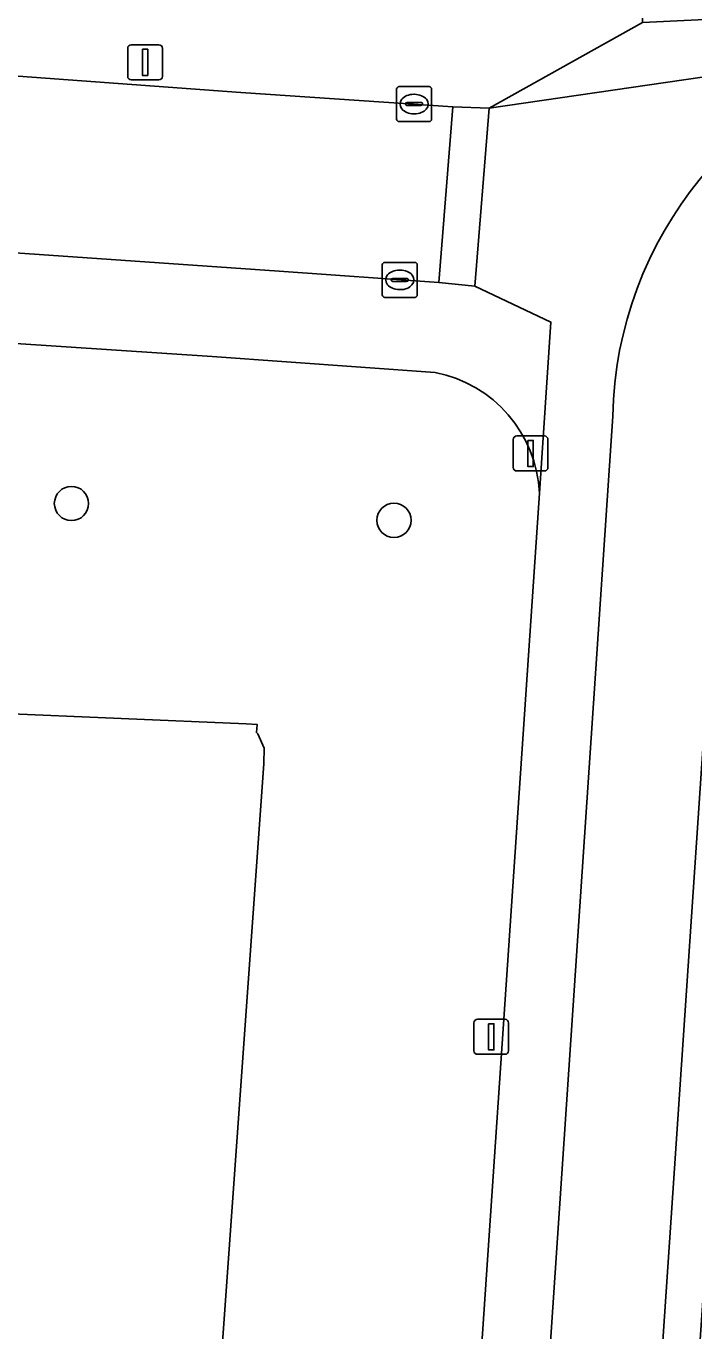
# Model space of a CAD drawing. Extents: x 161848 to 162726, y 385382 to 386521.
# Drawn here: x 162037.25 to 162056.32, y 386324.71 to 386361.99 of the extents above; entities that cross this region are included whole.
import ezdxf

# ---------------------------------------------------------------- set-up
doc = ezdxf.new("R2010")
doc.units = 0
for name, color, linetype in [('IMGEO_Boom', 7, 'Continuous'), ('IMGEO_Fietspad_gesloten', 7, 'Continuous'), ('IMGEO_Groenvoorziening', 7, 'Continuous'), ('IMGEO_Kolk', 7, 'Continuous'), ('IMGEO_Lichtmast', 7, 'Continuous'), ('IMGEO_Rijbaan_lokaal_open', 7, 'Continuous'), ('IMGEO_Voetpad_open', 7, 'Continuous')]:
    doc.layers.add(name, color=color, linetype=linetype)

msp = doc.modelspace()

# ---------------------------------------------------------------- linework, layer by layer
at = {"layer": 'IMGEO_Boom'}
for centre in [(162038.543, 386348.349), (162047.755, 386347.869)]:
    msp.add_circle(centre, 0.489, dxfattribs=at)
at = {"layer": 'IMGEO_Fietspad_gesloten'}
msp.add_lwpolyline([(162054.002, 386350.846), (162045.852, 386229.774), (162049.041, 386229.563), (162049.789, 386240.833), (162050.732, 386254.748), (162051.885, 386271.703), (162053.125, 386290.31), (162053.462, 386295.238), (162056.953, 386346.978)], dxfattribs=at)
msp.add_arc((162065.076, 386350.614), 11.076, 102.7141, 178.8022, dxfattribs=at)
at = {"layer": 'IMGEO_Groenvoorziening'}
msp.add_lwpolyline([(162048.934, 386352.092), (162042.563, 386352.545), (162025.447, 386353.681), (162025.168, 386349.552), (162026.489, 386349.451), (162026.069, 386343.434), (162027.933, 386343.276), (162028.043, 386343.267), (162028.077, 386342.963), (162036.385, 386342.364), (162043.532, 386342.052), (162043.844, 386342.038), (162043.825, 386341.803), (162043.866, 386341.769), (162044.047, 386341.363), (162044.035, 386340.918), (162039.819, 386281.855), (162047.349, 386281.382), (162051.907, 386348.645)], dxfattribs=at)
msp.add_lwpolyline([(162044.035, 386340.918), (162044.047, 386341.363), (162043.866, 386341.769), (162043.825, 386341.803), (162043.844, 386342.038), (162043.532, 386342.052), (162036.385, 386342.364), (162028.077, 386342.963), (162028.043, 386343.267), (162027.933, 386343.276), (162027.848, 386342.313), (162027.339, 386336.244), (162026.764, 386336.262), (162024.29, 386336.37), (162020.448, 386276.118), (162038.8, 386274.979), (162046.877, 386274.409), (162047.349, 386281.382), (162039.819, 386281.855)], close=True, dxfattribs=at)
msp.add_arc((162048.233, 386348.482), 3.678, 2.5473, 79.0075, dxfattribs=at)
at = {"layer": 'IMGEO_Kolk'}
for p, q in [((162047.83, 386359.333), (162047.83, 386360.185)), ((162047.905, 386360.259), (162048.757, 386360.259)), ((162048.318, 386360.039), (162048.343, 386360.039)), ((162048.831, 386360.185), (162048.831, 386359.333)), ((162048.089, 386359.753), (162048.089, 386359.765)), ((162048.527, 386359.716), (162048.129, 386359.716)), ((162048.132, 386359.802), (162048.53, 386359.802)), ((162048.573, 386359.765), (162048.573, 386359.753)), ((162048.757, 386359.259), (162047.905, 386359.259)), ((162048.341, 386359.479), (162048.316, 386359.479)), ((162047.42, 386354.312), (162047.42, 386355.164)), ((162047.495, 386355.238), (162048.347, 386355.238)), ((162048.421, 386355.164), (162048.421, 386354.312)), ((162047.679, 386354.732), (162047.679, 386354.744)), ((162048.117, 386354.695), (162047.719, 386354.695)), ((162047.722, 386354.781), (162048.12, 386354.781)), ((162047.908, 386355.018), (162047.933, 386355.018)), ((162048.163, 386354.744), (162048.163, 386354.732)), ((162047.931, 386354.458), (162047.906, 386354.458)), ((162048.347, 386354.238), (162047.495, 386354.238))]:
    msp.add_line(p, q, dxfattribs=at)
for points in [[(162047.83, 386359.333), (162047.83, 386360.185)], [(162047.905, 386360.259), (162048.757, 386360.259)], [(162048.831, 386360.185), (162048.831, 386359.333)], [(162048.757, 386359.259), (162047.905, 386359.259)], [(162047.42, 386354.312), (162047.42, 386355.164)], [(162047.495, 386355.238), (162048.347, 386355.238)], [(162048.421, 386355.164), (162048.421, 386354.312)], [(162048.347, 386354.238), (162047.495, 386354.238)]]:
    msp.add_lwpolyline(points, dxfattribs=at)
for centre, radius, start, end in [((162047.907, 386360.183), 0.0765, 91.552, 178.448), ((162047.907, 386360.183), 0.0765, 91.552, 178.448), ((162048.755, 386360.183), 0.0765, 1.552, 88.448), ((162048.755, 386360.183), 0.0765, 1.552, 88.448), ((162048.129, 386359.762), 0.0403, 85.8775, 175.7526), ((162048.126, 386359.752), 0.0366, 178.938, 274.7102), ((162048.53, 386359.759), 0.043, 264.8664, 352.4533), ((162048.534, 386359.764), 0.0386, 1.7309, 96.639), ((162047.907, 386359.335), 0.0765, 181.552, 268.448), ((162047.907, 386359.335), 0.0765, 181.552, 268.448), ((162048.755, 386359.335), 0.0765, 271.552, 358.448), ((162048.755, 386359.335), 0.0765, 271.552, 358.448), ((162047.497, 386355.162), 0.0765, 91.552, 178.448), ((162047.497, 386355.162), 0.0765, 91.552, 178.448), ((162048.345, 386355.162), 0.0765, 1.552, 88.448), ((162048.345, 386355.162), 0.0765, 1.552, 88.448), ((162047.719, 386354.741), 0.0403, 85.8775, 175.7526), ((162047.716, 386354.731), 0.0366, 178.938, 274.7102), ((162048.12, 386354.738), 0.043, 264.8664, 352.4533), ((162048.124, 386354.743), 0.0386, 1.7309, 96.639), ((162047.497, 386354.314), 0.0765, 181.552, 268.448), ((162047.497, 386354.314), 0.0765, 181.552, 268.448), ((162048.345, 386354.314), 0.0765, 271.552, 358.448), ((162048.345, 386354.314), 0.0765, 271.552, 358.448)]:
    msp.add_arc(centre, radius, start, end, dxfattribs=at)
for centre, major_axis, ratio, start_param, end_param in [((162048.317, 386359.759), (-0.387, 0.002), 0.722429, 4.712389, 7.853982), ((162048.342, 386359.759), (-0.39, 0.002), 0.717154, 1.570796, 4.712389), ((162047.907, 386354.738), (-0.387, 0.002), 0.722429, 4.712389, 7.853982), ((162047.932, 386354.738), (-0.39, 0.002), 0.717154, 1.570796, 4.712389)]:
    msp.add_ellipse(centre, major_axis=major_axis, ratio=ratio, start_param=start_param, end_param=end_param, dxfattribs=at)
at = {"layer": 'IMGEO_Lichtmast'}
for p, q in [((162040.25, 386361.452), (162041.04, 386361.452)), ((162041.04, 386361.452), (162040.25, 386361.452)), ((162040.15, 386360.552), (162040.15, 386361.352)), ((162040.15, 386361.352), (162040.15, 386360.552)), ((162041.14, 386361.352), (162041.14, 386360.552)), ((162041.14, 386360.552), (162041.14, 386361.352)), ((162041.04, 386360.452), (162040.25, 386360.452)), ((162040.25, 386360.452), (162041.04, 386360.452)), ((162051.263, 386350.278), (162052.053, 386350.278)), ((162052.053, 386350.278), (162051.263, 386350.278)), ((162051.163, 386349.378), (162051.163, 386350.178)), ((162051.163, 386350.178), (162051.163, 386349.378)), ((162052.153, 386350.178), (162052.153, 386349.378)), ((162052.153, 386349.378), (162052.153, 386350.178)), ((162052.053, 386349.278), (162051.263, 386349.278)), ((162051.263, 386349.278), (162052.053, 386349.278)), ((162050.039, 386332.713), (162050.039, 386333.513)), ((162050.039, 386333.513), (162050.039, 386332.713)), ((162050.139, 386333.613), (162050.929, 386333.613)), ((162050.929, 386333.613), (162050.139, 386333.613)), ((162051.029, 386333.513), (162051.029, 386332.713)), ((162051.029, 386332.713), (162051.029, 386333.513)), ((162050.929, 386332.613), (162050.139, 386332.613)), ((162050.139, 386332.613), (162050.929, 386332.613))]:
    msp.add_line(p, q, dxfattribs=at)
for points in [[(162040.57, 386361.327), (162040.72, 386361.327), (162040.72, 386360.577), (162040.57, 386360.577), (162040.57, 386361.327)], [(162051.583, 386350.153), (162051.733, 386350.153), (162051.733, 386349.403), (162051.583, 386349.403), (162051.583, 386350.153)], [(162050.459, 386333.488), (162050.609, 386333.488), (162050.609, 386332.738), (162050.459, 386332.738), (162050.459, 386333.488)]]:
    msp.add_lwpolyline(points, dxfattribs=at)
for centre, start, end in [((162040.25, 386361.352), 90, 180), ((162040.25, 386361.352), 90, 180), ((162041.04, 386361.352), 0, 90), ((162041.04, 386361.352), 360, 90), ((162040.25, 386360.552), 180, 270), ((162040.25, 386360.552), 180, 270), ((162041.04, 386360.552), 270, 0), ((162041.04, 386360.552), 270, 0), ((162051.263, 386350.178), 90, 180), ((162051.263, 386350.178), 90, 180), ((162052.053, 386350.178), 0, 90), ((162052.053, 386350.178), 360, 90), ((162051.263, 386349.378), 180, 270), ((162051.263, 386349.378), 180, 270), ((162052.053, 386349.378), 270, 0), ((162052.053, 386349.378), 270, 0), ((162050.139, 386333.513), 90, 180), ((162050.139, 386333.513), 90, 180), ((162050.929, 386333.513), 0, 90), ((162050.929, 386333.513), 360, 90), ((162050.139, 386332.713), 180, 270), ((162050.139, 386332.713), 180, 270), ((162050.929, 386332.713), 270, 0), ((162050.929, 386332.713), 270, 0)]:
    msp.add_arc(centre, 0.1, start, end, dxfattribs=at)
at = {"layer": 'IMGEO_Rijbaan_lokaal_open'}
for points in [[(162049.439, 386359.685), (162043.379, 386360.09), (162025.203, 386361.42)], [(162025.27, 386356.315), (162044.475, 386354.986), (162049.04, 386354.658), (162049.439, 386359.685)]]:
    msp.add_lwpolyline(points, dxfattribs=at)
at = {"layer": 'IMGEO_Voetpad_open'}
for points in [[(162025.203, 386361.42), (162043.379, 386360.09), (162049.439, 386359.685), (162050.477, 386359.642), (162054.855, 386362.092), (162054.854, 386362.326), (162056.721, 386387.548), (162058.28, 386411.611), (162059.326, 386426.861), (162062.134, 386467.81), (162061.874, 386467.84), (162062.42, 386475.635), (162059.979, 386475.844), (162059.686, 386471.946), (162059.396, 386468.078), (162059.156, 386468.099), (162058.787, 386462.989), (162056.311, 386428.674), (162056.103, 386425.796)], [(162065.445, 386361.685), (162115.293, 386364.208), (162122.27, 386364.487), (162131.297, 386364.979), (162152.32, 386366.073), (162152.711, 386367.077), (162133.351, 386366.075), (162125.713, 386365.574), (162098.294, 386364.179), (162098.289, 386363.993), (162096.193, 386363.887), (162096.178, 386364.084), (162054.855, 386362.092), (162050.477, 386359.642), (162062.638, 386361.419)], [(162062.638, 386361.419), (162050.477, 386359.642), (162050.06, 386354.559), (162052.238, 386353.53), (162051.907, 386348.645), (162047.349, 386281.382), (162046.877, 386274.409), (162046.309, 386266.869), (162044.479, 386266.955), (162044.035, 386261.754), (162042.917, 386261.82), (162041.854, 386261.995)], [(162051.907, 386348.645), (162052.238, 386353.53), (162050.06, 386354.559), (162049.04, 386354.658), (162044.475, 386354.986), (162025.27, 386356.315)], [(162025.447, 386353.681), (162042.563, 386352.545), (162048.934, 386352.092)], [(162039.862, 386235.494), (162040.943, 386235.464), (162040.596, 386230.128), (162045.852, 386229.774), (162054.002, 386350.846)]]:
    msp.add_lwpolyline(points, dxfattribs=at)
for points in [[(162049.04, 386354.658), (162050.06, 386354.559), (162050.477, 386359.642), (162049.439, 386359.685)], [(162058.028, 386346.909), (162056.953, 386346.978), (162053.462, 386295.238), (162054.511, 386295.129)]]:
    msp.add_lwpolyline(points, close=True, dxfattribs=at)
for centre, radius, start, end in [((162065.076, 386350.614), 11.076, 102.7141, 178.8022), ((162048.233, 386348.482), 3.678, 2.5473, 79.0075)]:
    msp.add_arc(centre, radius, start, end, dxfattribs=at)

doc.saveas('drawing.dxf')
